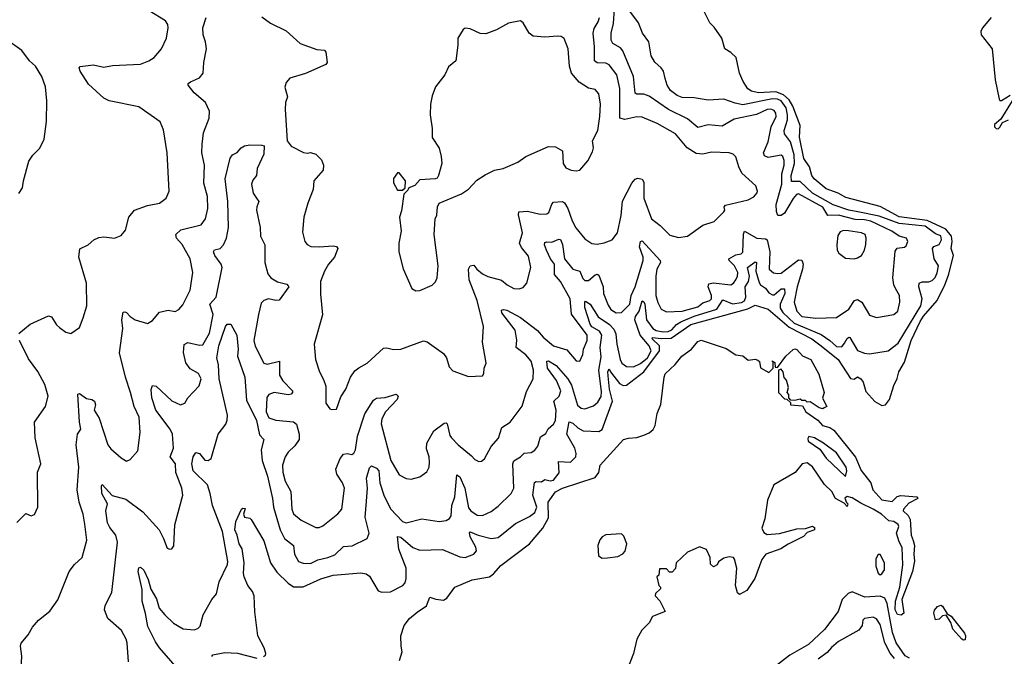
# Model space of a CAD drawing. Extents: x 1933546 to 2138868, y 524910 to 667279.
# Tile 358 of 466: x 2060560 to 2066231, y 635677 to 639342. Entities that reach past the tile are written whole.
import ezdxf

# ---------------------------------------------------------------- set-up
doc = ezdxf.new("R2010")
doc.units = 0

msp = doc.modelspace()

# ---------------------------------------------------------------- linework, layer by layer
at = {"layer": '0CON10XD'}
for points in [[(2063803.1, 637415), (2063807.8, 637445), (2063827.3, 637495), (2063827.3, 637525), (2063737.8, 637647.7), (2063730, 637735), (2063674.7, 637835), (2063639.4, 637875), (2063640, 637935), (2063617.2, 637965), (2063594.4, 638015), (2063583.1, 638045), (2063585, 638059.4), (2063595, 638063.8), (2063625, 638060.7), (2063665, 638079.1), (2063675, 638076.4), (2063685, 638048.8), (2063697.2, 637965), (2063745, 637905.8), (2063785, 637893.8), (2063802.5, 637852.5), (2063815, 637840.4), (2063835, 637840.4), (2063875, 637872.8), (2063885, 637876.7), (2063895, 637871.9), (2063920, 637805), (2063921.2, 637765), (2063948.9, 637698.9), (2063965, 637674.5), (2063995, 637653.5), (2064025, 637655.6), (2064072.8, 637705), (2064082.3, 637755), (2064104.7, 637804.7), (2064151, 637955), (2064149.8, 637975), (2064129.5, 638035), (2064134.7, 638065.3), (2064145, 638069.4), (2064248.2, 637955), (2064249.7, 637945), (2064230, 637905), (2064223.1, 637865), (2064223.9, 637753.9), (2064234.2, 637714.2), (2064255, 637675.7), (2064285, 637660.6), (2064375, 637663.6), (2064465, 637689.7), (2064495, 637712.7), (2064535, 637724.6), (2064543.6, 637735), (2064543.9, 637755), (2064525.8, 637805), (2064528.7, 637821.3), (2064553.1, 637826.9), (2064655, 637815.7), (2064670.8, 637825), (2064685, 637844.2), (2064694.5, 637865), (2064695, 637885.8), (2064677, 637925), (2064645.5, 637955), (2064643.1, 637965), (2064685, 637989.2), (2064715.3, 637994.7), (2064725, 638004), (2064727.7, 638107.7), (2064735, 638125.4), (2064805, 638084.8), (2064855, 638080.8), (2064863.8, 638073.8), (2064880, 638005), (2064876.8, 637906.8), (2064901.2, 637885), (2064925, 637880), (2064945, 637883.3), (2065045, 637960.4), (2065065, 637958.6), (2065071.6, 637935), (2065068.1, 637905), (2065037.7, 637805), (2065020.9, 637715), (2065035.5, 637665), (2065065, 637633.6), (2065145, 637624.6), (2065265, 637627.5), (2065334.4, 637675), (2065367.8, 637725), (2065385, 637731.8), (2065410.4, 637715), (2065455, 637640.8), (2065495, 637628.1), (2065595, 637644.3), (2065617.8, 637665), (2065629.5, 637715), (2065626.4, 637755), (2065603.5, 637795), (2065593.9, 637815), (2065589.3, 637855), (2065601.2, 638008.8), (2065613.6, 638026.4), (2065655, 638033.1), (2065665, 638040.8), (2065675.5, 638065), (2065667.5, 638085), (2065625, 638095.4), (2065583.5, 638125), (2065462.3, 638182.3), (2065425, 638190.2), (2065371.1, 638191.1), (2065275, 638217.3), (2065215, 638214.3), (2065185, 638262.1), (2065045, 638339.3), (2065034, 638335), (2065015, 638312.9), (2064965, 638229.1), (2064945, 638214.7), (2064925.4, 638215.4), (2064918.2, 638238.2), (2064917.3, 638277.3), (2064949.1, 638395), (2064948.6, 638455), (2064962.4, 638505), (2064962.4, 638532.4), (2064955, 638554.2), (2064945, 638562.2), (2064869.7, 638549.7), (2064848.8, 638558.8), (2064843.2, 638575), (2064870.5, 638639.5), (2064888.6, 638725), (2064917.3, 638785), (2064915, 638803.8), (2064905, 638819.4), (2064886.5, 638826.5), (2064865, 638825.8), (2064803.4, 638796.6), (2064675, 638769.2), (2064605, 638729.2), (2064525, 638737.1), (2064465, 638721.5), (2064405, 638771.8), (2064295.8, 638825.8), (2064185, 638902), (2064155, 638913.9), (2064115, 638913.3), (2064105, 638918.6), (2064094.2, 639015), (2064033.1, 639163.1), (2064019.2, 639179.2), (2063976.5, 639205), (2063966.7, 639225), (2063966.8, 639265), (2063979.7, 639319.8), (2063985.2, 639405.2)], [(2060555.4, 637534.6), (2060620.3, 637589.7), (2060725, 637638), (2060742.1, 637632.1), (2060772, 637585), (2060789.7, 637569.7), (2060825, 637543.8), (2060855, 637536.2), (2060905, 637570), (2060924.3, 637625.7), (2060945.6, 637694.4), (2060943.8, 637825), (2060900.8, 637975), (2060906.4, 638023.6), (2060954.4, 638045.6), (2060985.7, 638074.3), (2061015, 638087.5), (2061045, 638092), (2061105, 638084), (2061145, 638098.8), (2061169.5, 638130.5), (2061188, 638205), (2061220.8, 638245), (2061295, 638271.5), (2061365, 638285.8), (2061403.8, 638315), (2061420, 638355), (2061409.4, 638575), (2061387.6, 638707.6), (2061368.8, 638755), (2061245, 638840.6), (2061075, 638875.6), (2061045, 638891.1), (2060955, 638970.8), (2060907.8, 639045), (2060902.9, 639065), (2060907.5, 639072.5), (2060985, 639082.9), (2061045, 639069.5), (2061095, 639078.2), (2061255, 639086.7), (2061303.8, 639105), (2061334.2, 639125), (2061375.7, 639175), (2061405.8, 639235), (2061415.7, 639295), (2061412.5, 639315), (2061400, 639335), (2061305, 639393.3)], [(2060568.1, 635605), (2060572.7, 635677.3), (2060564.2, 635735.8), (2060568, 635752), (2060608.8, 635801.2), (2060633.3, 635845), (2060668.8, 635885), (2060733.6, 635936.4), (2060778.6, 636001.4), (2060844, 636165), (2060874.5, 636205.5), (2060920, 636245), (2060945.5, 636345), (2060935, 636437.5), (2060924.7, 636494.7), (2060901.6, 636565), (2060890, 636635), (2060899.6, 636765), (2060884.1, 636895), (2060892.5, 636955), (2060910.8, 636985), (2060903.5, 637025), (2060894.5, 637185.5), (2060905, 637190), (2060945, 637160.8), (2060975, 637155.4), (2060991.3, 637145), (2060996.5, 637125), (2060988.9, 637095), (2061017.8, 637047.8), (2061067.5, 636895), (2061085, 636871.9), (2061145, 636818.8), (2061175, 636801.2), (2061195, 636810), (2061240.8, 636859.2), (2061254.3, 636965), (2061247, 637053), (2061219.5, 637115), (2061198.4, 637195), (2061168.4, 637285), (2061134.6, 637425), (2061153.1, 637565), (2061148.8, 637615), (2061155, 637657.5), (2061165, 637660.8), (2061175, 637655.6), (2061195, 637632.9), (2061225, 637614.3), (2061295, 637593.3), (2061325, 637610), (2061365, 637657.5), (2061415, 637669.4), (2061455, 637662.2), (2061476.7, 637673.3), (2061498.6, 637701.4), (2061540.8, 637785), (2061556.6, 637886.6), (2061541.5, 637965), (2061495, 638048.6), (2061463.5, 638085), (2061459.4, 638105), (2061487.4, 638132.6), (2061605, 638161.9), (2061630.5, 638195), (2061642.5, 638255), (2061641.2, 638325), (2061620.2, 638400.2), (2061623.8, 638505), (2061609.6, 638575), (2061610, 638625), (2061618.9, 638691.1), (2061650.6, 638775), (2061651.9, 638815), (2061630, 638865), (2061565, 638921.9), (2061530, 638965), (2061530.8, 638975), (2061542.5, 638985), (2061595, 639007.5), (2061617.1, 639035), (2061620.5, 639095), (2061635.3, 639174.7), (2061630.5, 639215), (2061616.4, 639255), (2061614.7, 639295.3), (2061633.1, 639355)], [(2061955, 639358.8), (2062005, 639321.2), (2062095, 639278.8), (2062175, 639204.2), (2062270.3, 639170.3), (2062315, 639166.7), (2062323.3, 639155), (2062331.2, 639095), (2062323.3, 639085), (2062205, 639033.1), (2062115, 639005.8), (2062095, 638980), (2062085.9, 638954.1), (2062101.4, 638898.6), (2062091.1, 638865), (2062088.8, 638825), (2062100, 638645), (2062123.3, 638613.3), (2062195, 638576.7), (2062215, 638573.3), (2062235, 638578.1), (2062265, 638568.6), (2062298.6, 638535), (2062310, 638505), (2062307.5, 638475), (2062254, 638415), (2062250.6, 638365), (2062218.6, 638285), (2062195.6, 638204.4), (2062188.8, 638118.8), (2062202, 638065), (2062215, 638048.8), (2062237.3, 638037.3), (2062285, 638033.8), (2062365, 638040.6), (2062385, 638035.8), (2062392.5, 638025), (2062372.2, 637975), (2062338.2, 637935), (2062314.4, 637895), (2062291.9, 637835), (2062291.3, 637761.3), (2062302.7, 637642.7), (2062255.8, 637475), (2062264.2, 637385), (2062285.8, 637315), (2062310, 637270), (2062322.1, 637232.1), (2062322.5, 637135), (2062345, 637102.5), (2062355, 637097.5), (2062385, 637100), (2062408.3, 637171.7), (2062437.8, 637215), (2062465.6, 637285), (2062489.8, 637320.2), (2062512.6, 637337.4), (2062560, 637365), (2062655, 637451.4), (2062675, 637452.9), (2062712.4, 637442.4), (2062755, 637445.6), (2062885, 637494.2), (2062906.6, 637486.6), (2063000.7, 637420.7), (2063017.5, 637395), (2063034.1, 637344.1), (2063055, 637321.2), (2063145, 637288.8), (2063225, 637291.2), (2063233.8, 637305), (2063234.3, 637335.7), (2063245.8, 637365), (2063225.6, 637485), (2063231.5, 637575), (2063195.3, 637725), (2063147.5, 637845), (2063144.7, 637905.3), (2063155, 637925.6), (2063175, 637929.2), (2063192.5, 637905), (2063225, 637879.1), (2063255, 637863.5), (2063335, 637842.2), (2063368, 637815), (2063405, 637794.4), (2063436.8, 637793.2), (2063459.1, 637800.9), (2063480.8, 637825), (2063503.3, 637915), (2063490.7, 637980.7), (2063450.2, 638030.2), (2063438.5, 638055), (2063455.4, 638115), (2063432.2, 638217.8), (2063434.6, 638235.4), (2063485, 638239.6), (2063556.8, 638223.2), (2063595, 638224.3), (2063607, 638233), (2063625, 638280.8), (2063635, 638292.2), (2063685, 638294.5), (2063697.4, 638287.4), (2063716, 638256), (2063741.2, 638185), (2063763.4, 638143.4), (2063815, 638080.8), (2063855, 638054), (2063885, 638049.2), (2063925, 638057.5), (2063971.2, 638075), (2064002.9, 638115), (2064024.5, 638214.5), (2064031.7, 638298.3), (2064085, 638401.8), (2064105, 638423.8), (2064120.3, 638430.3), (2064143.9, 638423.9), (2064155, 638406.2), (2064155.3, 638315.3), (2064198.9, 638195), (2064247.9, 638157.9), (2064305, 638100.8), (2064355, 638087.5), (2064405, 638095.8), (2064495, 638160), (2064560, 638180), (2064615.7, 638235), (2064620.6, 638245), (2064617.5, 638265), (2064625.6, 638274.4), (2064755.8, 638304.2), (2064787.3, 638322.7), (2064806.2, 638345), (2064808.8, 638355), (2064800, 638385), (2064718.9, 638458.9), (2064700.8, 638495), (2064683.5, 638553.5), (2064668.7, 638568.7), (2064645.5, 638575.5), (2064545, 638580), (2064495, 638567.3), (2064455, 638571.5), (2064404.8, 638604.8), (2064336.7, 638685), (2064231.4, 638745), (2064145, 638781.5), (2064115, 638782.5), (2064045, 638768.4), (2064015.6, 638775), (2064016.3, 638946.3), (2063998, 639025), (2063955, 639082.5), (2063935, 639091.2), (2063885, 639093.9), (2063870.9, 639105), (2063871.2, 639185), (2063862.2, 639265), (2063868.4, 639291.6), (2063890.7, 639329.3), (2063898.1, 639355)], [(2065386.1, 638236.1), (2065335, 638245.9), (2065245.6, 638275.6), (2065125, 638344.2), (2065055, 638411), (2065005, 638410.6), (2065003.2, 638445), (2065022.2, 638515), (2065020.5, 638565), (2064998.6, 638638.6), (2064963.7, 638685), (2064963.3, 638705), (2064982, 638765), (2064982.5, 638795), (2064974.1, 638835), (2064945, 638875.1), (2064925, 638885.4), (2064895, 638887), (2064725, 638852.6), (2064680.7, 638860.7), (2064615, 638885.4), (2064525, 638879.1), (2064445, 638892.3), (2064375, 638893.3), (2064346.7, 638905), (2064308.5, 638935), (2064288.2, 638965), (2064277, 639003), (2064266.9, 639045), (2064254.3, 639065), (2064218.1, 639098.1), (2064197.5, 639135), (2064183.1, 639215), (2064146.5, 639265), (2064123.3, 639325), (2064068.7, 639398.7)], [(2065175.6, 637465), (2065273.6, 637385), (2065345, 637275.7), (2065365, 637271.9), (2065385, 637285.8), (2065405, 637273.8), (2065416.7, 637255), (2065432.2, 637202.2), (2065485, 637144.2), (2065525, 637120), (2065545.9, 637124.1), (2065570, 637155), (2065594.2, 637235.8), (2065614.3, 637275.7), (2065622.7, 637315), (2065655, 637370), (2065695, 637494.5), (2065745, 637605.2), (2065765, 637635.9), (2065843.5, 637725), (2065888.9, 637815), (2065909.1, 637870.9), (2065937.2, 637985), (2065924.9, 638024.9), (2065930.7, 638065), (2065926.5, 638095), (2065893.7, 638136.3), (2065785.4, 638185.4), (2065625, 638206.5), (2065515, 638266.6), (2065317.9, 638317.9), (2065273.8, 638343.8), (2065205, 638369.3), (2065135, 638425.6), (2065122.3, 638445), (2065108.2, 638495), (2065075, 638542.2), (2065050.2, 638665), (2065053.9, 638733.9), (2065012.2, 638845), (2064990.5, 638880.5), (2064959.6, 638909.6), (2064915, 638926.7), (2064815, 638921.7), (2064775, 638930), (2064753.6, 638945), (2064726.3, 638986.4), (2064705.3, 639035), (2064685.7, 639125), (2064655, 639153.8), (2064620, 639175), (2064604.2, 639235), (2064559.3, 639299.3), (2064533.8, 639325), (2064503.8, 639385)], [(2066155, 639353.8), (2066104.3, 639295.7), (2066096, 639275), (2066098, 639255), (2066161.4, 639175), (2066177.1, 638995), (2066200, 638885), (2066205, 638877.5), (2066215, 638877.5), (2066265, 638907.5)], [(2062840.7, 637780.7), (2062865, 637783.8), (2062935.8, 637814.2), (2062955, 637833.3), (2062964, 637855), (2062970, 637925), (2062946.7, 638105), (2062953.3, 638195), (2062963, 638217), (2062966.2, 638265), (2062975, 638286.7), (2063105, 638338.8), (2063145, 638366.2), (2063192.2, 638417.8), (2063240.7, 638449.3), (2063295, 638475.8), (2063345, 638485.8), (2063427.9, 638522.1), (2063475, 638554), (2063605, 638612), (2063645, 638610), (2063685, 638586.2), (2063689.4, 638515), (2063705, 638490), (2063735, 638475.6), (2063765, 638471.4), (2063785, 638475.7), (2063831.2, 638528.8), (2063858.8, 638581.2), (2063864.2, 638605), (2063859.4, 638645), (2063889.5, 638705), (2063901.1, 638785), (2063905.3, 638855.3), (2063895.3, 638915.3), (2063875, 638940), (2063835, 638947.3), (2063781.7, 638981.7), (2063737.3, 639035), (2063725.4, 639075), (2063719.4, 639175), (2063695, 639233.3), (2063677.5, 639245), (2063658.1, 639248.1), (2063585, 639241.9), (2063517.9, 639247.9), (2063494.4, 639264.4), (2063458.8, 639325), (2063445, 639336), (2063375, 639322), (2063306.3, 639283.7), (2063245, 639260), (2063211.7, 639261.7), (2063155, 639288.8), (2063125, 639292.5), (2063113.6, 639286.4), (2063082.5, 639235), (2063083.3, 639195), (2063071.2, 639105), (2063029.5, 639070.5), (2063008.8, 639025), (2062953.9, 638956.1), (2062935.9, 638904.1), (2062926, 638855), (2062923.3, 638795), (2062934.4, 638715.6), (2062934.5, 638664.5), (2062975, 638602.5), (2062988, 638555), (2062990, 638515), (2062972, 638445), (2062965, 638430), (2062955, 638426.2), (2062865, 638420), (2062835, 638386.7), (2062800, 638375), (2062795, 638360), (2062773, 638337), (2062758.3, 638241.7), (2062746.7, 638205), (2062756.7, 638125), (2062743.3, 638055), (2062743.3, 638005), (2062767.7, 637907.7), (2062817.5, 637795), (2062840.7, 637780.7)], [(2060555, 638340.8), (2060575, 638373.3), (2060581.1, 638415), (2060613.2, 638526.8), (2060635, 638562.5), (2060675, 638602.5), (2060701.2, 638655), (2060713.6, 638756.4), (2060716, 638875), (2060708, 638955), (2060688, 639015), (2060651.4, 639075), (2060615.5, 639105.5), (2060571.9, 639165), (2060485, 639225.7)], [(2066276, 638875), (2066211.2, 638768.8), (2066175, 638738), (2066173.9, 638725), (2066184.3, 638715), (2066195, 638714.6), (2066205, 638723.3), (2066220.6, 638749.4), (2066255, 638765.8)], [(2061185.7, 635644.3), (2061179.2, 635755), (2061172.5, 635775), (2061146, 635825), (2061067.8, 635895), (2061047.9, 635945), (2061051.4, 635968.6), (2061090, 636045), (2061122.1, 636335), (2061113.6, 636375), (2061078.3, 636418.3), (2061064.8, 636445), (2061055.7, 636514.3), (2061066, 636555), (2061032.7, 636615), (2061031.3, 636658.7), (2061035, 636665.6), (2061093, 636603), (2061171.4, 636581.4), (2061268.1, 636508.1), (2061362, 636405), (2061388.8, 636355), (2061409.3, 636299.3), (2061425, 636293.3), (2061435, 636296.7), (2061447.3, 636312.7), (2061453.8, 636433.8), (2061498.6, 636605), (2061493.1, 636645), (2061458.9, 636735), (2061457.2, 636785), (2061425.4, 636825), (2061446.3, 636875), (2061439.6, 636955), (2061426, 636985), (2061343.7, 637095), (2061321.4, 637165), (2061316.6, 637213.4), (2061324.2, 637235.8), (2061345, 637232.9), (2061435, 637147.3), (2061485, 637124.4), (2061511.2, 637135), (2061527.5, 637165), (2061594.2, 637235), (2061604.4, 637275), (2061590, 637305), (2061542.4, 637332.4), (2061516.2, 637366.2), (2061504, 637426), (2061507.2, 637472.8), (2061527.3, 637482.7), (2061595, 637467.7), (2061615, 637470.5), (2061653.4, 637536.6), (2061674.1, 637645), (2061654.2, 637705), (2061690.7, 637745), (2061726.7, 637915), (2061720.7, 637935), (2061683.3, 637985), (2061675.5, 638005), (2061682.1, 638017.9), (2061715, 638025.4), (2061734.4, 638045.6), (2061750.8, 638085), (2061761.9, 638145), (2061757.9, 638295), (2061742.5, 638425), (2061771.8, 638545), (2061784.4, 638565), (2061812.7, 638577.3), (2061835, 638604.2), (2061855, 638615.7), (2061885, 638621.1), (2061955, 638620.7), (2061968.1, 638615), (2061965, 638567.1), (2061927.1, 638485), (2061923.1, 638445), (2061902.7, 638417.3), (2061895.4, 638395), (2061904.3, 638344.3), (2061924.4, 638315), (2061936.5, 638295), (2061924.7, 638265), (2061924.2, 638245), (2061944.8, 638145), (2061946.9, 638095), (2061971.8, 638045), (2061971.6, 637945), (2061988.7, 637878.7), (2062005.6, 637855), (2062045, 637833.3), (2062098.7, 637818.7), (2062108.8, 637805), (2062055, 637728), (2062035, 637725.6), (2061992.5, 637735), (2061966, 637725), (2061950.7, 637709.3), (2061934.2, 637645.8), (2061908.9, 637495), (2061915, 637462.5), (2061965, 637364.3), (2061985, 637358.2), (2062056.2, 637376.2), (2062055.9, 637295), (2062075, 637263.8), (2062130, 637205), (2062131.1, 637195), (2062123.8, 637186.2), (2062105, 637182), (2062024.7, 637195.3), (2061995, 637184.4), (2061982.4, 637167.6), (2061978.9, 637085), (2061995, 637050.5), (2062035, 637036.2), (2062136.4, 637026.4), (2062154, 637014), (2062169.3, 636955), (2062168.9, 636925), (2062145, 636888.9), (2062105, 636852.9), (2062088.5, 636825), (2062073.3, 636776.7), (2062075, 636736.7), (2062087.8, 636685), (2062120.9, 636625), (2062126.1, 636525), (2062136.5, 636496.5), (2062179.9, 636459.9), (2062265, 636418.6), (2062285, 636418.6), (2062305, 636428.1), (2062392.1, 636497.9), (2062415.5, 636525), (2062430.5, 636645), (2062419.4, 636675), (2062386.7, 636725), (2062380, 636755), (2062404.5, 636815), (2062425, 636840), (2062445, 636844.3), (2062471.7, 636838.3), (2062485, 636846.2), (2062494.3, 636865.7), (2062504.6, 636945), (2062547.3, 637072.7), (2062598.3, 637151.7), (2062615, 637163.3), (2062665, 637167.3), (2062727.1, 637187.1), (2062740, 637175), (2062734.2, 637155), (2062666.9, 637085), (2062645.4, 637045), (2062640.6, 637015), (2062696.5, 636805), (2062745, 636722), (2062785, 636700), (2062813.9, 636696.1), (2062865, 636710), (2062905, 636740), (2062918, 636765), (2062920.8, 636795), (2062918.1, 636825), (2062902.4, 636872.4), (2062905.3, 636905), (2062944.8, 636975.2), (2063005, 637020), (2063015, 637022), (2063022, 637015), (2063037.6, 636947.6), (2063045.7, 636935), (2063084.3, 636895), (2063161.3, 636831.3), (2063180.9, 636810.9), (2063205, 636798.8), (2063219.5, 636800.5), (2063235.8, 636814.2), (2063274.3, 636885), (2063316.9, 636933.1), (2063336.2, 636993.8), (2063385.4, 637024.6), (2063453.1, 637116.9), (2063478.5, 637201.5), (2063517.9, 637275), (2063518.5, 637325), (2063505, 637376.9), (2063475, 637413.5), (2063419.6, 637455), (2063423.6, 637496.4), (2063412.4, 637555), (2063335.7, 637655), (2063335, 637670), (2063346, 637674), (2063365, 637669.1), (2063445, 637626.8), (2063542.4, 637552.4), (2063574.6, 637515), (2063635, 637463.8), (2063711.2, 637441.2), (2063765, 637378.8), (2063785, 637376.7), (2063803.1, 637415)], [(2062765, 638360), (2062780, 638375), (2062782.5, 638415), (2062745, 638460), (2062735, 638460), (2062713, 638427), (2062713, 638403), (2062735, 638360), (2062765, 638360)], [(2061495.7, 635575.7), (2061365.2, 635725.2), (2061341, 635761), (2061298, 635848), (2061284.4, 635924.4), (2061265.8, 635995), (2061265, 636062.5), (2061242.8, 636165), (2061245, 636186), (2061255, 636190), (2061275, 636173.1), (2061299.2, 636119.2), (2061314.2, 636064.2), (2061347.5, 636007.5), (2061363.6, 635953.6), (2061395.5, 635915), (2061445, 635868), (2061502, 635835), (2061565, 635830), (2061585, 635837.1), (2061599.3, 635850.7), (2061617.1, 635915), (2061666.8, 636003.2), (2061693, 636037), (2061708, 636105), (2061755.7, 636205), (2061757.9, 636222.1), (2061727.4, 636395), (2061670.9, 636545), (2061657.2, 636615), (2061641.8, 636665), (2061558.7, 636745), (2061550.7, 636785), (2061557.8, 636825), (2061575, 636850), (2061595, 636844.3), (2061626.4, 636806.4), (2061645, 636803.6), (2061661.9, 636815), (2061702, 636955), (2061746.1, 637013.9), (2061755, 637036.2), (2061756.8, 637065), (2061709.2, 637275), (2061705.4, 637355), (2061695.3, 637395), (2061707.3, 637465), (2061745, 637576.2), (2061755, 637588.8), (2061775, 637590), (2061810, 637525), (2061817.5, 637445), (2061814.5, 637405), (2061856.2, 637285), (2061865, 637151.1), (2061922.9, 637035), (2061941.3, 636951.3), (2061966.7, 636925), (2061950.5, 636865), (2061956.2, 636805), (2061986.1, 636715), (2062016.4, 636585), (2062022.2, 636535), (2062060, 636405), (2062085.2, 636355.2), (2062136.5, 636315), (2062142.7, 636265), (2062165, 636222.9), (2062193.1, 636213.1), (2062235, 636211.1), (2062277, 636233), (2062335, 636245.3), (2062375, 636261.1), (2062425, 636310), (2062475, 636313.3), (2062560.8, 636355), (2062573.3, 636386.7), (2062548.8, 636478.8), (2062555.9, 636545), (2062562.5, 636645), (2062557.3, 636702.7), (2062575, 636762), (2062585, 636772.9), (2062615, 636759.7), (2062627.4, 636745), (2062633.3, 636675), (2062656, 636605), (2062695.7, 636525.7), (2062763.7, 636453.7), (2062785, 636444.6), (2062875, 636468.2), (2062975, 636452.7), (2063015, 636458.9), (2063035, 636470), (2063045, 636486.2), (2063049, 636545), (2063066.6, 636595), (2063078.3, 636721.7), (2063095, 636710.4), (2063123.1, 636645), (2063145, 636531.9), (2063157.5, 636515), (2063195, 636490), (2063225, 636487.3), (2063275, 636510), (2063315, 636540.5), (2063390.5, 636615), (2063405.3, 636645), (2063400.8, 636785), (2063405, 636802.9), (2063444.3, 636825.7), (2063465, 636846.5), (2063505, 636851.2), (2063525.9, 636864.1), (2063543, 636887), (2063559.6, 636940.4), (2063589.8, 636960.2), (2063602.5, 636987.5), (2063635, 637012.7), (2063644.7, 637035), (2063648.8, 637095), (2063635.4, 637145), (2063666, 637175), (2063675.4, 637205), (2063652.3, 637265), (2063598.9, 637335), (2063595, 637376.2), (2063605, 637378.5), (2063650.3, 637350.3), (2063716.7, 637275), (2063737.8, 637237.8), (2063773.1, 637123.1), (2063794.4, 637105), (2063815, 637101.8), (2063865, 637119.2), (2063889.5, 637140.5), (2063908, 637172), (2063911, 637199), (2063895.9, 637325), (2063908.4, 637401.6), (2063902, 637455), (2063911.9, 637525), (2063898.8, 637548.8), (2063855, 637573.6), (2063845, 637588.9), (2063815.3, 637685), (2063814.1, 637715.9), (2063819.2, 637720.8), (2063845, 637704.6), (2063891.5, 637631.5), (2063956.5, 637586.5), (2063981.1, 637561.1), (2063993.6, 637533.6), (2063998.8, 637475), (2064018.1, 637385), (2064028.2, 637365), (2064055.3, 637345.3), (2064094.1, 637344.1), (2064135, 637362.9), (2064175, 637395.9), (2064196.2, 637435), (2064185.9, 637465), (2064133.5, 637525), (2064102.3, 637615), (2064106.5, 637633.5), (2064127.1, 637665), (2064145, 637724), (2064155, 637718.6), (2064159.2, 637705), (2064170.5, 637615), (2064206.6, 637565), (2064225, 637552.1), (2064265, 637545.1), (2064295, 637547.2), (2064315, 637557.1), (2064342.6, 637587.4), (2064367.2, 637602.8), (2064443.9, 637636.1), (2064573.9, 637676.1), (2064609.8, 637730.2), (2064665, 637706.4), (2064716.5, 637713.5), (2064735, 637723.3), (2064741.6, 637745), (2064738.7, 637805), (2064756.5, 637835), (2064763, 637865), (2064751.3, 637915), (2064795, 637948), (2064803.8, 637943.8), (2064799.9, 637895), (2064818.9, 637828.9), (2064826.5, 637816.5), (2064855, 637797.3), (2064875, 637770.5), (2064895, 637757.8), (2064905, 637758.4), (2064945, 637793.4), (2064965, 637793.5), (2064966.2, 637765), (2064940, 637705), (2064940.4, 637680.4), (2064955, 637656.9), (2065020.7, 637595), (2065175, 637530.5), (2065226, 637496), (2065265, 637460), (2065295, 637458.4), (2065310.4, 637479.6), (2065325, 637507.3), (2065335, 637514.4), (2065341.7, 637511.7), (2065385, 637437.3), (2065425, 637421.8), (2065455, 637418.5), (2065561.2, 637435), (2065619.7, 637480.3), (2065750.4, 637695), (2065756.9, 637735), (2065738.8, 637805), (2065741.1, 637825), (2065756.7, 637833.3), (2065795, 637833.8), (2065815, 637841.4), (2065831.6, 637858.4), (2065844.8, 637885), (2065851.1, 637925), (2065827.1, 637965), (2065817.5, 638025), (2065824.4, 638035.6), (2065855, 638047.5), (2065869.2, 638075), (2065865, 638097.8), (2065835, 638108.4), (2065775, 638154.1), (2065625, 638168.3), (2065510.5, 638210.5), (2065386.1, 638236.1)], [(2065365, 637965.8), (2065385, 637970.8), (2065408.8, 637985), (2065424.4, 638015.6), (2065433, 638047), (2065434.4, 638085), (2065428.6, 638105), (2065407.5, 638115), (2065333.1, 638126.9), (2065305, 638127.8), (2065285, 638120), (2065270.9, 638099.1), (2065265.8, 638045), (2065268.8, 638015), (2065277.7, 637997.7), (2065315, 637970), (2065365, 637965.8)], [(2061963.3, 635675), (2061975.6, 635684.4), (2061977, 635693), (2061968.2, 635725), (2061930.9, 635795), (2061913.7, 635933.7), (2061910.4, 636025), (2061900.8, 636050.8), (2061873.2, 636085), (2061852.9, 636135), (2061848.6, 636155), (2061853, 636215), (2061841.2, 636295), (2061824.3, 636325), (2061812.9, 636375), (2061798.8, 636405), (2061805, 636453.3), (2061837.5, 636525), (2061845, 636530), (2061857.3, 636527.3), (2061848.8, 636495), (2061855, 636477.5), (2061885, 636472.5), (2061892.5, 636465), (2061965, 636341.2), (2062004.4, 636215), (2062041.1, 636161.1), (2062105, 636098.7), (2062136.8, 636076.8), (2062192.6, 636077.4), (2062295, 636123.1), (2062365, 636144), (2062525, 636158.1), (2062555, 636151.9), (2062575, 636138.6), (2062625, 636053.8), (2062645, 636046.2), (2062695, 636048), (2062766.2, 636085), (2062779.1, 636100.9), (2062785.5, 636125), (2062785.9, 636185), (2062743.7, 636293.7), (2062735, 636366.5), (2062755, 636363.8), (2062824.1, 636304.1), (2062865, 636287.3), (2062995, 636291.1), (2063095, 636250.6), (2063125, 636246.7), (2063175, 636264.4), (2063190, 636285), (2063186.5, 636305), (2063154.5, 636365.5), (2063150.8, 636389.2), (2063155, 636392.9), (2063199.4, 636375), (2063275, 636355.9), (2063315, 636361.8), (2063415, 636442.3), (2063495, 636481.5), (2063527.5, 636505), (2063537.5, 636535), (2063514.4, 636605), (2063525, 636678), (2063535, 636683.1), (2063565, 636681.9), (2063585, 636694.5), (2063615, 636686.9), (2063635, 636691.8), (2063666.3, 636733.6), (2063662.1, 636797.9), (2063731.2, 636795), (2063763.1, 636825), (2063765.3, 636845), (2063757.8, 636875), (2063711.7, 636955), (2063723.7, 637026.3), (2063745, 637019.5), (2063775, 636992.1), (2063805, 636974.7), (2063895, 636970.9), (2063915, 636982), (2063973.6, 637145), (2063956.9, 637215), (2063949.1, 637290.9), (2063947.5, 637315), (2063955, 637331.4), (2063961.8, 637315), (2064015, 637248.2), (2064035, 637235.8), (2064055, 637237.4), (2064155, 637315.2), (2064244.4, 637435), (2064243.9, 637463.9), (2064201.9, 637505), (2064205, 637511.9), (2064255, 637506), (2064311.9, 637508.1), (2064425, 637587.3), (2064752.8, 637677.2), (2064795, 637698.5), (2064870, 637675), (2064992.3, 637572.3), (2065122.9, 637505), (2065175.6, 637465)], [(2060542.5, 636447.5), (2060595, 636498.8), (2060625, 636486.2), (2060645, 636493.8), (2060664.2, 636535), (2060663.1, 636736.9), (2060682, 636785), (2060649.2, 636935), (2060644.3, 637025), (2060709.2, 637115), (2060722.9, 637175), (2060705, 637241.2), (2060665, 637317.5), (2060610, 637390), (2060558.2, 637495)], [(2062747.7, 635652.3), (2062763.2, 635703.2), (2062755.8, 635735), (2062755.6, 635795), (2062774.2, 635855), (2062803.9, 635895), (2062848.5, 635931.5), (2062902.8, 635967.3), (2062922, 636018), (2062955.8, 636005.8), (2063000.5, 635999.5), (2063019.1, 636010.9), (2063065, 636075.6), (2063165, 636117.1), (2063264.7, 636135.3), (2063288.9, 636151.1), (2063330.5, 636199.5), (2063495, 636324.4), (2063572.9, 636415), (2063605.4, 636474.6), (2063603.4, 636565), (2063645, 636623.8), (2063685, 636644.8), (2063875, 636705.7), (2063895.5, 636735), (2063902.1, 636777.9), (2064037.5, 636925), (2064066.4, 636933.6), (2064115, 636936.7), (2064155, 636950), (2064185.8, 636964.2), (2064207.3, 636982.7), (2064218.8, 637005), (2064232, 637075), (2064252.7, 637127.3), (2064270.8, 637285), (2064277.6, 637302.4), (2064335, 637357.3), (2064373.1, 637405), (2064428, 637445), (2064465, 637490), (2064485, 637496.7), (2064628.6, 637448.6), (2064685, 637412.5), (2064725, 637407.5), (2064755, 637382.5), (2064795, 637387.5), (2064811.7, 637381.7), (2064820, 637375), (2064827, 637337), (2064875, 637310), (2064900, 637335), (2064900, 637370), (2064891.7, 637378.3), (2064908.3, 637368.3), (2064911.7, 637341.7), (2064925, 637340), (2064972.5, 637405), (2065015, 637442.5), (2065023.3, 637446.7), (2065035, 637442.5), (2065067.5, 637407.5), (2065116.2, 637385), (2065161.7, 637301.7), (2065192.5, 637195), (2065183.6, 637163.6), (2065207.5, 637115), (2065193, 637107), (2065185, 637102.5), (2065165, 637107.5), (2065111.7, 637141.7), (2065095, 637140), (2065085, 637150), (2065065, 637150), (2065055, 637157.5), (2065025, 637150), (2065001.7, 637151.7), (2064990, 637165), (2064990, 637185), (2064980, 637195), (2064987.5, 637225), (2064977, 637267), (2064961.7, 637281.7), (2064957.5, 637315), (2064945, 637330), (2064930, 637325), (2064930, 637195), (2064965, 637160), (2064978.3, 637158.3), (2064998.3, 637138.3), (2065000, 637125), (2065068.3, 637118.3), (2065087.5, 637085), (2065156.4, 637036.4), (2065183.3, 637005), (2065225, 636993.8), (2065248.6, 636978.6), (2065372.6, 636822.6), (2065405.8, 636745.8), (2065462.5, 636675), (2065472.5, 636635), (2065525, 636577.5), (2065585, 636568), (2065612.8, 636597.2), (2065635, 636603.3), (2065727.5, 636595), (2065733.3, 636585), (2065681.2, 636558.8), (2065650, 636525), (2065647.8, 636515), (2065677, 636487), (2065688.5, 636465), (2065694.7, 636375), (2065705, 636342.9), (2065714.1, 636315), (2065709.1, 636265), (2065712.7, 636225), (2065702.7, 636165), (2065640.8, 636005), (2065651.2, 635925), (2065636, 635914), (2065615, 635918.6), (2065602.5, 635945), (2065603, 635995), (2065629.1, 636075), (2065645.8, 636204.2), (2065643, 636303), (2065625, 636336.2), (2065610, 636385), (2065622.5, 636425), (2065620, 636435), (2065595, 636452.5), (2065565, 636457.5), (2065523.3, 636495), (2065476, 636525), (2065405, 636558), (2065355, 636590), (2065325, 636597.5), (2065311.7, 636588.3), (2065321.7, 636561.7), (2065330, 636555), (2065325, 636540), (2065308.3, 636558.3), (2065257.5, 636585), (2065237.5, 636625), (2065195, 636666.7), (2065125, 636768), (2065095, 636790), (2065066.7, 636785), (2065026, 636735), (2064904, 636665), (2064866.2, 636575), (2064851.2, 636468.8), (2064833.3, 636415), (2064845, 636390), (2064865, 636377.5), (2064935, 636383.3), (2065035, 636411.4), (2065085, 636412.5), (2065125, 636426.2), (2065138.3, 636418.3), (2065136.7, 636405), (2065095, 636390), (2065073.8, 636366.2), (2064985, 636323.3), (2064942.5, 636295), (2064856.7, 636265), (2064834.2, 636235), (2064794, 636125), (2064747.5, 636055), (2064705, 636032.5), (2064693, 636043), (2064682.5, 636085), (2064690, 636185), (2064677, 636237), (2064670, 636245), (2064645, 636250), (2064615, 636242.5), (2064585, 636220), (2064576.4, 636203.6), (2064555, 636192.5), (2064538.3, 636208.3), (2064536.7, 636245), (2064515, 636292.5), (2064475, 636306.7), (2064450, 636295), (2064405, 636277.5), (2064340, 636215), (2064337, 636183), (2064318.3, 636161.7), (2064301.7, 636161.7), (2064285, 636180), (2064245, 636180), (2064240, 636145), (2064230, 636135), (2064240, 636085), (2064250, 636075), (2064250, 636065), (2064221.7, 636038.3), (2064220, 636025), (2064247, 635997), (2064277.5, 635935), (2064205, 635906.7), (2064185, 635870), (2064142, 635828), (2064113.8, 635775), (2064095, 635692.5), (2064057.1, 635595)], [(2065315, 636712.5), (2065324.2, 636745), (2065319.4, 636765), (2065265, 636848.1), (2065190, 636905), (2065137.5, 636935), (2065105, 636942.5), (2065099.3, 636930.7), (2065101.2, 636915), (2065168.6, 636868.6), (2065205, 636817.5), (2065315, 636712.5)], [(2063915, 636241.1), (2063945, 636244.4), (2064005, 636251.1), (2064033.3, 636266.7), (2064047.7, 636282.3), (2064056.7, 636325), (2064038.3, 636368.3), (2064025, 636382.2), (2063934.6, 636375.4), (2063915, 636365.6), (2063901.5, 636348.5), (2063888.5, 636315), (2063893.1, 636255), (2063915, 636241.1)], [(2065515, 636146.2), (2065525, 636151.2), (2065540.6, 636175), (2065540.4, 636215), (2065515, 636263.3), (2065505, 636263.8), (2065491.5, 636238.5), (2065490, 636195), (2065505, 636156), (2065515, 636146.2)], [(2065685, 635667), (2065659.7, 635679.7), (2065607.6, 635755), (2065587.2, 635815), (2065555, 635981.9), (2065542.4, 636012.4), (2065515, 636022.7), (2065427.4, 636017.4), (2065355, 636048.6), (2065331.1, 636038.9), (2065296.4, 636003.6), (2065272.9, 635935), (2065195, 635831.8), (2065102.7, 635745), (2064996, 635684), (2064910.8, 635619.2)], [(2065995, 635769.2), (2065985, 635776), (2065933.9, 635833.9), (2065922.5, 635872.5), (2065895, 635913.3), (2065875, 635910.8), (2065855, 635891.2), (2065835, 635887.5), (2065824.3, 635925.7), (2065828.1, 635941.9), (2065845, 635964), (2065865, 635970.8), (2065875, 635966), (2065901.2, 635921.2), (2065925, 635908.8), (2066000.9, 635810.9), (2066007.5, 635795), (2066005, 635772.5), (2065995, 635769.2)], [(2065598.3, 635665), (2065572.9, 635695), (2065541.9, 635755), (2065515, 635860), (2065495, 635893.3), (2065475, 635902.1), (2065425, 635894.4), (2065415.6, 635885), (2065412.5, 635855), (2065393.4, 635826.6), (2065275, 635761.9), (2065235, 635728.6), (2065210.8, 635699.2), (2065159.4, 635660.6)], [(2061666, 635675), (2061672.5, 635685), (2061741.7, 635698.3), (2061815, 635694.3), (2061925, 635665.5)]]:
    msp.add_lwpolyline(points, dxfattribs=at)

doc.saveas('drawing.dxf')
